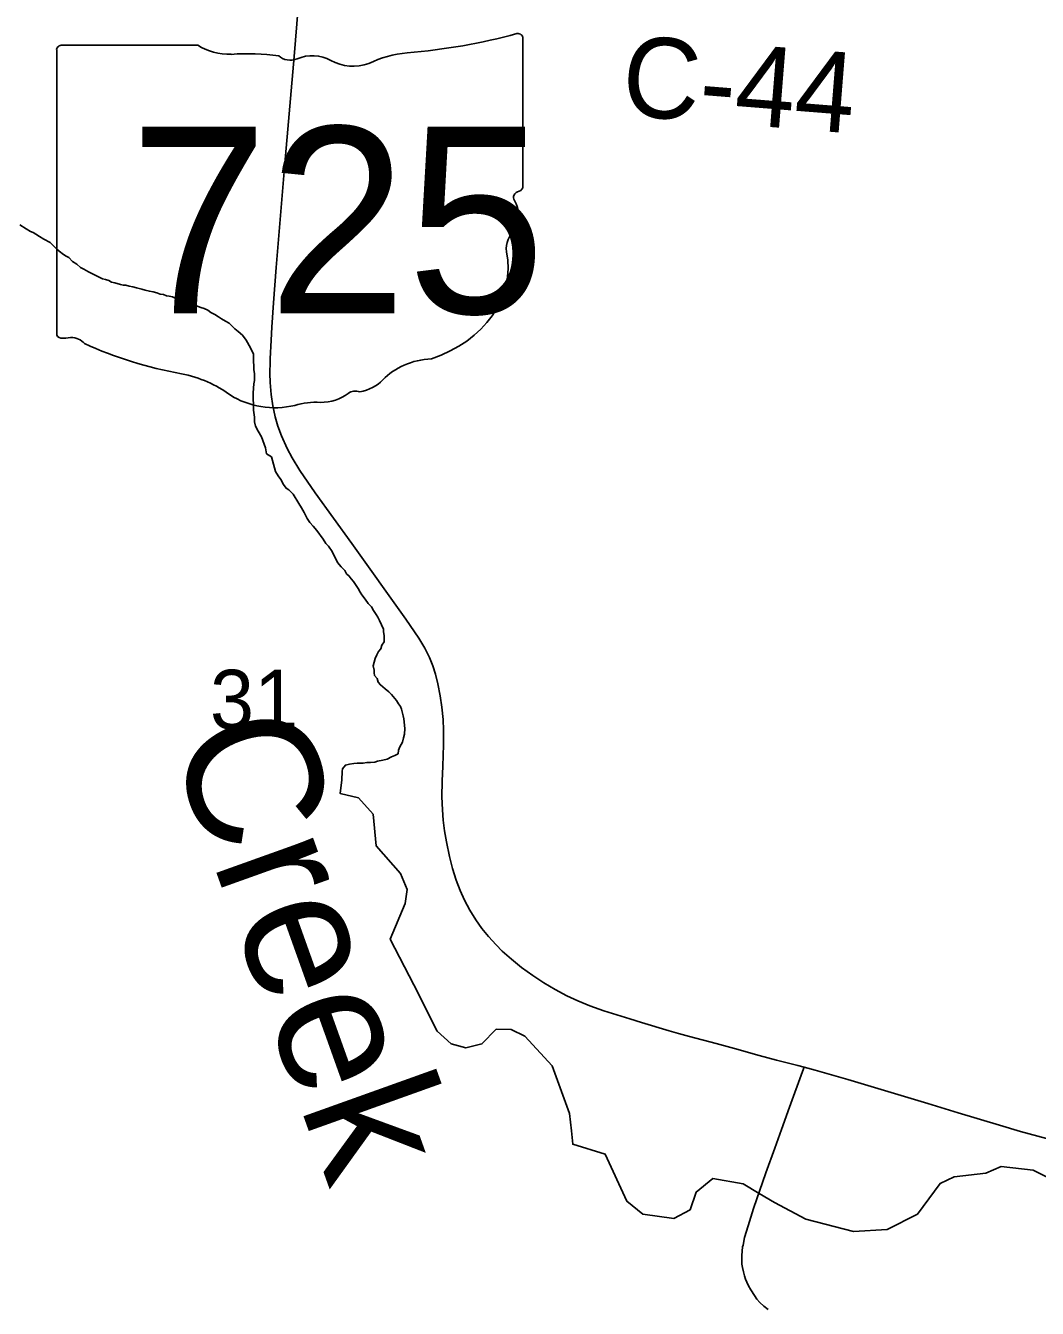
# Model space of a CAD drawing. Extents: x 1410790 to 1770854, y 448063 to 770588.
# Drawn here: x 1527172 to 1530950, y 593697 to 598484 of the extents above; entities that cross this region are included whole.
import ezdxf

# ---------------------------------------------------------------- set-up
doc = ezdxf.new("R2010")
doc.units = 0
for name, color, linetype in [('GM_X_County_Road', 7, 'Continuous'), ('GM_X_County_Road_Text', 7, 'Continuous'), ('GM_X_Minor_River', 7, 'Continuous'), ('GM_X_Minor_River_Text', 7, 'Continuous'), ('GM_X_Section_Text', 7, 'Continuous'), ('GM_X_State_Location', 7, 'Continuous'), ('GM_X_State_Route', 7, 'Continuous'), ('GM_X_State_Shield', 7, 'Continuous')]:
    doc.layers.add(name, color=color, linetype=linetype)

msp = doc.modelspace()

# ---------------------------------------------------------------- linework, layer by layer
at = {"layer": 'GM_X_County_Road'}
for points in [[(1529850.8, 593933), (1529856.9, 593960.8), (1529869.5, 594004.7), (1529890.3, 594070.1), (1529935.9, 594203.1), (1529969, 594294.4), (1529994.3, 594365), (1530024.3, 594447.7), (1530073, 594581), (1530078.9, 594597.4)], [(1529944.9, 593692.2), (1529928.1, 593705.1), (1529913.2, 593719.1), (1529902.5, 593731.5), (1529893.3, 593744.2), (1529879.4, 593765.6), (1529871.3, 593780.7), (1529865.1, 593794.4), (1529860.3, 593806), (1529856.2, 593818.4), (1529852, 593833.6), (1529848.5, 593849.4), (1529846.9, 593861.5), (1529846.1, 593874.8), (1529846, 593893.9), (1529849.2, 593925.9), (1529850.8, 593933)]]:
    msp.add_lwpolyline(points, dxfattribs=at)
at = {"layer": 'GM_X_Minor_River'}
for points in [[(1528024.2, 597147.9), (1528026.4, 597159.9), (1528026.6, 597186), (1528024.7, 597200), (1528024.8, 597210.1), (1528023, 597236.1), (1528023.2, 597258.2), (1528011.4, 597282.4), (1527995.6, 597310.6), (1527981.8, 597328.8), (1527965.9, 597343), (1527954, 597353.2), (1527932.1, 597373.5), (1527918.2, 597381.6), (1527904.2, 597389.8), (1527892.3, 597397.9), (1527878.3, 597406.1), (1527864.4, 597414.3), (1527852.4, 597422.4), (1527838.5, 597428.6), (1527826.5, 597432.7), (1527810.5, 597438.9), (1527794.6, 597445.1), (1527784.6, 597449.2), (1527770.6, 597453.4), (1527752.6, 597461.6), (1527742.7, 597465.7), (1527730.7, 597467.8), (1527720.7, 597471.9), (1527708.7, 597474.1), (1527698.7, 597476.2), (1527686.7, 597480.3), (1527674.7, 597482.4), (1527662.7, 597486.6), (1527648.8, 597490.7), (1527634.8, 597492.9), (1527618.8, 597497.1), (1527606.8, 597501.2), (1527586.8, 597505.4), (1527572.8, 597509.6), (1527558.8, 597511.7), (1527546.8, 597515.9), (1527536.8, 597516), (1527526.8, 597518.1), (1527504.9, 597524.3), (1527492.9, 597526.5), (1527482.9, 597532.6), (1527470.9, 597536.7), (1527458.9, 597538.8), (1527447, 597545), (1527437, 597551.1), (1527407.1, 597565.5), (1527389.1, 597575.7), (1527377.2, 597581.8), (1527363.3, 597594), (1527347.3, 597604.2), (1527333.5, 597618.4), (1527323.5, 597624.5), (1527313.5, 597630.6), (1527297.6, 597642.8), (1527287.7, 597650.9), (1527277.8, 597661.1), (1527263.9, 597675.2), (1527239.9, 597687.5), (1527224, 597697.7), (1527210.1, 597705.9), (1527200.1, 597712), (1527190.1, 597716.1), (1527174.2, 597726.3), (1527150.3, 597740.6)], [(1528352.6, 595669.4), (1528353.8, 595700.6), (1528355.9, 595710.6), (1528366.1, 595724.5), (1528382.1, 595728.4), (1528398.2, 595730.2), (1528410.2, 595732.1), (1528432.2, 595731.8), (1528446.3, 595733.7), (1528460.3, 595733.6), (1528476.3, 595735.4), (1528486.4, 595739.3), (1528506.4, 595743.1), (1528522.5, 595746.9), (1528538.6, 595754.8), (1528550.6, 595760.7), (1528562.7, 595766.6), (1528564.8, 595780.6), (1528568.9, 595792.6), (1528579.1, 595810.5), (1528583.3, 595826.5), (1528587.4, 595840.5), (1528587.6, 595860.6), (1528583.9, 595896.7), (1528582, 595908.7), (1528578.1, 595922.8), (1528576.2, 595932.9), (1528572.3, 595942.9), (1528564.4, 595953), (1528556.5, 595965.2), (1528538.6, 595987.4), (1528528.7, 595997.5), (1528514.8, 596009.7), (1528496.9, 596023.9), (1528489, 596034.1), (1528485.1, 596048.1), (1528475.2, 596058.3), (1528473.3, 596068.3), (1528473.4, 596078.3), (1528469.5, 596094.4), (1528473.6, 596108.4), (1528477.8, 596122.4), (1528483.9, 596136.4), (1528490, 596148.3), (1528498.1, 596158.3), (1528502.2, 596172.3), (1528510.4, 596184.2), (1528510.4, 596194.3), (1528510.6, 596208.3), (1528508.7, 596222.3), (1528508.8, 596232.4), (1528500.9, 596248.5), (1528493, 596264.6), (1528487.1, 596276.7), (1528481.2, 596286.8), (1528471.3, 596300.9), (1528463.5, 596315.1), (1528451.5, 596327.2), (1528439.7, 596343.4), (1528427.8, 596359.6), (1528421.9, 596369.7), (1528414, 596383.8), (1528404.1, 596397.9), (1528396.2, 596410), (1528388.3, 596420.1), (1528380.4, 596430.2), (1528370.4, 596438.4), (1528364.5, 596450.5), (1528350.6, 596464.7), (1528336.8, 596480.8), (1528317.1, 596521.2), (1528303.2, 596541.3), (1528293.3, 596551.5), (1528283.4, 596567.6), (1528259.7, 596600), (1528245.8, 596616.2), (1528233.9, 596630.3), (1528224, 596644.5), (1528212.2, 596666.7), (1528202.4, 596684.8), (1528192.5, 596700.9), (1528170.8, 596735.3), (1528154.9, 596751.5), (1528144.9, 596757.6), (1528135.1, 596771.7), (1528125.2, 596789.9), (1528115.3, 596804), (1528105.4, 596820.2), (1528089.9, 596874.5), (1528072, 596886.7), (1528068.2, 596908.8), (1528052.5, 596949.1), (1528040.7, 596971.3), (1528030.8, 596989.4), (1528027, 597005.5), (1528027.1, 597023.5), (1528023.4, 597049.6), (1528023.6, 597071.7), (1528021.7, 597089.8), (1528021.9, 597113.8), (1528024.2, 597147.9)], [(1528352.6, 595669.4), (1528347, 595618.1), (1528414.8, 595602.6), (1528469.7, 595541.2), (1528481.4, 595422.6), (1528571.6, 595320.3), (1528596.5, 595259.6), (1528589.5, 595207.6), (1528532.8, 595074.4), (1528621.6, 594904), (1528708.4, 594731.6), (1528761.6, 594684.3), (1528815.4, 594669.1), (1528875.8, 594683.8), (1528928.9, 594738.8), (1528985, 594737.6), (1529036.6, 594712.4), (1529138.7, 594601.9), (1529203.3, 594423.9), (1529210.1, 594359.6), (1529215.1, 594309.3), (1529336.6, 594272.6), (1529417.3, 594096.3), (1529476.5, 594048.9), (1529592.4, 594032.3), (1529653.2, 594065.1), (1529676.5, 594130.8), (1529737.6, 594181.7), (1529851.4, 594161.1), (1529910.8, 594125.8), (1529968.3, 594092.4), (1530085.3, 594029.7), (1530262.7, 593983.7), (1530389.1, 593991), (1530502.4, 594048.8), (1530586.8, 594163.3), (1530639.4, 594188.2), (1530757.9, 594201.7), (1530814.5, 594226.6), (1530934.4, 594212), (1531283.7, 594039.9)]]:
    msp.add_lwpolyline(points, dxfattribs=at)
at = {"layer": 'GM_X_State_Route'}
for points in [[(1528190.5, 598552.1), (1528175.6, 598368.8), (1528140.3, 597970.2), (1528122.6, 597761), (1528107.5, 597581.3), (1528097.7, 597450.4), (1528092.1, 597358.8), (1528089.2, 597309.9)], [(1528089.2, 597309.9), (1528085.2, 597241), (1528085, 597230.8)], [(1528085, 597230.8), (1528084, 597185.5), (1528085.1, 597152.9), (1528089, 597107.5), (1528095.4, 597065.6), (1528104.4, 597024.3), (1528114.2, 596990), (1528127.9, 596953.6), (1528149.2, 596906.1), (1528167.3, 596871.5), (1528196.3, 596824.3), (1528253.9, 596740.8), (1528390.1, 596551.8), (1528592.5, 596268.9), (1528640.6, 596198.3), (1528662.9, 596161.5), (1528680.3, 596125.8), (1528692.5, 596095), (1528702.6, 596063.5), (1528711.4, 596028.3), (1528720.1, 595983.1), (1528726.3, 595940.8), (1528730.7, 595894.9), (1528732.6, 595855.4), (1528732.9, 595799.5), (1528730.1, 595720.7), (1528727.5, 595665.1), (1528726.9, 595606.3), (1528728.8, 595557.3), (1528731.8, 595518.4), (1528736.6, 595479.6), (1528743.7, 595437.8), (1528755.2, 595383.4), (1528766.5, 595339.1), (1528780.1, 595295.5), (1528795.1, 595256), (1528811.2, 595220.5), (1528831.2, 595183.2), (1528853.3, 595147), (1528875.6, 595115), (1528900.1, 595084.5), (1528928.6, 595053.3), (1528951.9, 595030.6), (1528986.1, 595000.4), (1529024.2, 594969.5), (1529066.3, 594938.7), (1529107.1, 594911.7), (1529149.2, 594886.6), (1529192.4, 594863.6), (1529233.8, 594844.3), (1529279, 594825.8), (1529331.3, 594807.2), (1529428.4, 594777.2), (1529471.5, 594764.2), (1529575.6, 594732.9), (1529610.2, 594722.9), (1529651.3, 594712), (1529750.9, 594685.3), (1529818.7, 594667.1), (1529911.1, 594641), (1529976.4, 594623.4), (1530055.6, 594603.5), (1530078.9, 594597.4), (1530120.8, 594586.3), (1530242.5, 594550.5), (1530541.3, 594462), (1530654.6, 594426.2), (1530807.9, 594380.8), (1530886.4, 594357.2), (1531015.9, 594321.6)]]:
    msp.add_lwpolyline(points, dxfattribs=at)
at = {"layer": 'GM_X_State_Shield'}
for p, q in [((1529028.5, 597884.5), (1529028.5, 598437.2)), ((1527288.3, 598392.8), (1527288.3, 597336.2)), ((1527815.1, 598411), (1527305.5, 598411)), ((1529028.4, 597884.6), (1529028.5, 597884.5))]:
    msp.add_line(p, q, dxfattribs=at)
for centre, major_axis, start_param, end_param in [((1528408.7, 599851.6), (1845.5, 0), 4.814394, 5.042369), ((1529009.2, 598439.5), (19.4, 0), 6.141152, 7.989035), ((1527308.3, 598395.1), (20.2, 0), 1.712693, 3.28349), ((1527936.5, 598533.7), (195.5, 0), 4.042523, 4.731795), ((1528001.3, 597817.8), (702, 0), 1.404758, 1.657858), ((1528160.7, 598400.6), (56.4, 0), 3.836095, 5.185415), ((1528243.5, 598278.4), (117.3, 0), 0.950623, 2.079405), ((1528394.9, 598445.9), (141.1, 0), 4.081561, 5.145723), ((1528644.1, 598088.3), (371.3, 0), 1.699011, 2.107814), ((1529024.1, 597843.9), (30, 0), 1.883978, 3.671073), ((1529007.9, 597882.3), (20.7, 0), 5.05454, 6.418171), ((1528833.3, 597774), (180, 0), 5.934695, 6.695948), ((1529098, 597653.2), (130.9, 0), 2.387724, 3.262537), ((1528512, 597582.8), (461.6, 0), 5.101752, 6.440018), ((1527308.5, 597333.9), (20.3, 0), 3.00124, 4.508301), ((1527311.5, 597442), (155.2, 0), 4.665946, 4.897461), ((1527343.3, 597275.2), (56, 0), 0.519207, 1.627899), ((1528049.9, 598224.6), (1332.7, 0), 4.195997, 4.488961), ((1528706.7, 597039.6), (252.8, 0), 1.647645, 2.488434), ((1527652.6, 596861.5), (417, 0), 0.823519, 1.323587), ((1528386.4, 597233.8), (149.1, 0), 4.937069, 5.64225), ((1528103.6, 597270), (264.6, 0), 4.026481, 4.996735), ((1528275.8, 597190.9), (141, 0), 4.691044, 5.507374), ((1528403.3, 597088.5), (39.7, 0), 1.147584, 2.315152), ((1528256.4, 596904.7), (217.4, 0), 1.495662, 1.94098)]:
    msp.add_ellipse(centre, major_axis=major_axis, ratio=0.8, start_param=start_param, end_param=end_param, dxfattribs=at)

# ---------------------------------------------------------------- texts
at = {"layer": 'GM_X_County_Road_Text'}
msp.add_text('C-44', height=300, rotation=355.4342, dxfattribs=at).set_placement((1529391.4, 598150.9))
at = {"layer": 'GM_X_Minor_River_Text'}
msp.add_text('Creek', height=499.94, rotation=289.6901, dxfattribs=at).set_placement((1527706.4, 595820.6))
at = {"layer": 'GM_X_Section_Text'}
msp.add_text('31', height=221, rotation=0, dxfattribs=at).set_placement((1527860.7, 595859.1))
at = {"layer": 'GM_X_State_Location'}
for s in ['s', 'r']:
    msp.add_text(s, height=1, dxfattribs=at).set_placement((1528138.9, 597794.3))
msp.add_text('725', height=1, rotation=0, dxfattribs=at).set_placement((1527785.9, 597721.5))
at = {"layer": 'GM_X_State_Shield'}
msp.add_text('725', height=696.1, dxfattribs=at).set_placement((1527560.4, 597410.7))

doc.saveas('drawing.dxf')
